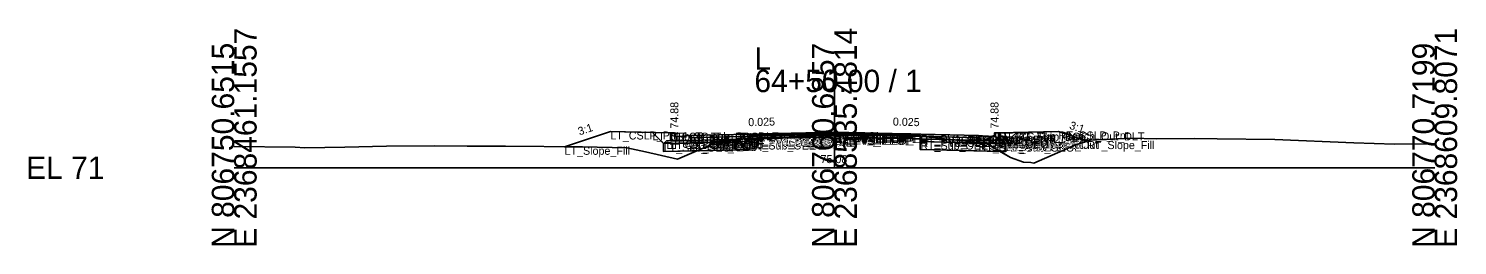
# Model space of a CAD drawing. Extents: x -26 to 8153, y -10 to 9520.
# Drawn here: x 5974.3 to 6152.8, y 4990.3 to 5017.4 of the extents above; entities that cross this region are included whole.
import ezdxf

# ---------------------------------------------------------------- set-up
doc = ezdxf.new("R2010")
doc.units = 0
for name, color, linetype in [('Exist CMT Pavement', 7, 'Continuous'), ('Exist Cross Section Cell', 7, 'Continuous'), ('Exist XS Center Line Elevation Label', 7, 'Continuous'), ('Exist XS Ground Line', 7, 'Continuous'), ('Prop CMT Conc Surface', 7, 'Continuous'), ('Prop CMT Concrete Structures', 7, 'Continuous'), ('Prop CMT Pvmt Course 1', 7, 'Continuous'), ('Prop CMT Pvmt Course 1 CG', 7, 'Continuous'), ('Prop CMT Pvmt Course 1 Wedge', 7, 'Continuous'), ('Prop CMT Pvmt Course 2', 7, 'Continuous'), ('Prop CMT Pvmt Course 2 Wedge', 7, 'Continuous'), ('Prop CMT Pvmt Course 3', 7, 'Continuous'), ('Prop CMT Pvmt Course 3 Wedge', 7, 'Continuous'), ('Prop CMT Pvmt Surface', 7, 'Continuous'), ('Prop CMT Pvmt Wedge Surface 1', 7, 'Continuous'), ('Prop CMT Pvmt Wedge Surface 2', 7, 'Continuous'), ('Prop CMT Pvmt Wedge Surface 3', 7, 'Continuous'), ('Prop CMT Shallow Undercut', 7, 'Continuous'), ('Prop CMT Shallow Undercut Boundary', 7, 'Continuous'), ('Prop CMT Slope Grass', 7, 'Continuous'), ('Prop CMT Subgrade Earthwork', 7, 'Continuous'), ('Prop XS Earthwork Shape', 7, 'Continuous'), ('Prop XS Hydro Elevations', 7, 'Continuous'), ('Prop XS SE Text', 7, 'Continuous'), ('Prop XS Side Slope Text', 7, 'Continuous'), ('Prop XS Subgrade Earthwork', 7, 'Continuous'), ('Scratch_Level_2', 7, 'Continuous'), ('Scratch_Level_6', 7, 'Continuous')]:
    doc.layers.add(name, color=color, linetype=linetype)

msp = doc.modelspace()

# ---------------------------------------------------------------- linework, layer by layer
at = {"layer": 'Exist CMT Pavement'}
for p, q in [((6064.44, 5003.7), (6070.6, 5003.92)), ((6070.6, 5003.92), (6074.69, 5004.08)), ((6074.69, 5004.08), (6075, 5004.08)), ((6075, 5004.08), (6079.14, 5004.05)), ((6079.14, 5004.05), (6085.73, 5003.93))]:
    msp.add_line(p, q, dxfattribs=at)
at = {"layer": 'Exist Cross Section Cell'}
for p, q in [((6075, 5000), (6075, 5012.24)), ((6000, 5000), (6075, 5000)), ((6075, 5000), (6150, 5000))]:
    msp.add_line(p, q, dxfattribs=at)
at = {"layer": 'Exist XS Ground Line'}
for p, q in [((6000, 5002.66), (6007.6, 5002.56)), ((6007.6, 5002.56), (6008.84, 5002.5)), ((6008.84, 5002.5), (6013.82, 5002.58)), ((6013.82, 5002.58), (6019.02, 5002.68)), ((6019.02, 5002.68), (6025.01, 5002.72)), ((6025.01, 5002.72), (6029.11, 5002.68)), ((6029.11, 5002.68), (6033.91, 5002.68)), ((6033.91, 5002.68), (6043.51, 5002.6)), ((6043.51, 5002.6), (6049.07, 5002.5)), ((6049.07, 5002.5), (6051.39, 5002)), ((6055.39, 5001.07), (6058.88, 5002.57)), ((6058.88, 5002.57), (6060.21, 5003.19)), ((6060.21, 5003.19), (6060.68, 5003.25)), ((6060.68, 5003.25), (6064.44, 5003.7)), ((6064.44, 5003.7), (6070.6, 5003.92)), ((6070.6, 5003.92), (6074.69, 5004.08)), ((6074.69, 5004.08), (6075, 5004.08)), ((6075, 5004.08), (6079.14, 5004.05)), ((6079.14, 5004.05), (6085.73, 5003.93)), ((6085.73, 5003.93), (6090.66, 5003.39)), ((6090.66, 5003.39), (6093.97, 5003.03)), ((6093.97, 5003.03), (6097.01, 5001.3)), ((6099.91, 5000.59), (6105.14, 5002.86)), ((6105.14, 5002.86), (6106.95, 5003.45)), ((6106.95, 5003.45), (6112.09, 5003.69)), ((6112.09, 5003.69), (6115.29, 5003.62)), ((6115.29, 5003.62), (6119.93, 5003.67)), ((6119.93, 5003.67), (6122.82, 5003.63)), ((6122.82, 5003.63), (6130.03, 5003.52)), ((6130.03, 5003.52), (6139.89, 5003.12)), ((6139.89, 5003.12), (6144.96, 5002.95)), ((6144.96, 5002.95), (6150, 5002.99)), ((6051.39, 5002), (6055.39, 5001.07)), ((6097.01, 5001.3), (6098.63, 5000.7)), ((6098.63, 5000.7), (6099.55, 5000.64)), ((6099.55, 5000.64), (6099.91, 5000.59))]:
    msp.add_line(p, q, dxfattribs=at)
at = {"layer": 'Prop CMT Conc Surface'}
for points in [[(6055, 5003.87), (6055, 5004.38), (6054.5, 5004.38)], [(6095, 5003.87), (6095, 5004.38), (6095.5, 5004.38)], [(6057, 5004.01), (6055, 5003.87)], [(6093, 5004.01), (6095, 5003.87)]]:
    msp.add_lwpolyline(points, dxfattribs=at)
at = {"layer": 'Prop CMT Concrete Structures'}
for points in [[(6057, 5004.01), (6055, 5003.87), (6055, 5004.38), (6054.5, 5004.38)], [(6054.5, 5004.38), (6054.5, 5003.36), (6057, 5003.42)], [(6093, 5004.01), (6095, 5003.87), (6095, 5004.38), (6095.5, 5004.38)], [(6095.5, 5004.38), (6095.5, 5003.36), (6093, 5003.42)], [(6057, 5003.42), (6057, 5004.01)], [(6093, 5003.42), (6093, 5004.01)]]:
    msp.add_lwpolyline(points, dxfattribs=at)
at = {"layer": 'Prop CMT Pvmt Course 1'}
for points in [[(6075, 5004.45), (6057, 5004.01)], [(6064.44, 5004.07), (6075, 5004.33)], [(6075, 5004.2), (6075, 5004.45)], [(6075, 5004.45), (6093, 5004.01)], [(6075, 5004.2), (6075, 5004.45)], [(6075, 5004.33), (6075, 5004.2), (6075, 5004.2)], [(6085.73, 5004.06), (6075, 5004.33)], [(6075, 5004.33), (6075, 5004.2), (6075, 5004.2)], [(6057, 5004.01), (6057, 5003.75)], [(6057, 5003.75), (6064.44, 5003.94)], [(6064.44, 5003.94), (6064.44, 5004.07)], [(6085.73, 5003.94), (6085.73, 5004.06)], [(6093, 5003.75), (6085.73, 5003.94)], [(6093, 5004.01), (6093, 5003.75)]]:
    msp.add_lwpolyline(points, dxfattribs=at)
at = {"layer": 'Prop CMT Pvmt Course 1 CG'}
for points in [[(6057, 5003.42), (6054, 5003.35), (6053.66, 5003.01)], [(6053.66, 5003.01), (6057, 5003.09)], [(6057, 5003.09), (6057, 5003.42)], [(6093, 5003.42), (6096, 5003.35), (6096.34, 5003.01)], [(6093, 5003.09), (6093, 5003.42)], [(6096.34, 5003.01), (6093, 5003.09)]]:
    msp.add_lwpolyline(points, dxfattribs=at)
at = {"layer": 'Prop CMT Pvmt Course 1 Wedge'}
for points in [[(6075, 5004.33), (6064.44, 5004.07)], [(6075, 5004.33), (6085.73, 5004.06)]]:
    msp.add_lwpolyline(points, dxfattribs=at)
at = {"layer": 'Prop CMT Pvmt Course 2'}
for points in [[(6064.44, 5003.94), (6057, 5003.75)], [(6057, 5003.75), (6057, 5003.42)], [(6057, 5003.42), (6064.44, 5003.61)], [(6064.44, 5003.61), (6064.44, 5003.94)], [(6085.73, 5003.61), (6085.73, 5003.94)], [(6085.73, 5003.94), (6093, 5003.75)], [(6093, 5003.42), (6085.73, 5003.61)], [(6093, 5003.75), (6093, 5003.42)]]:
    msp.add_lwpolyline(points, dxfattribs=at)
at = {"layer": 'Prop CMT Pvmt Course 2 Wedge'}
for points in [[(6075, 5004.2), (6064.44, 5003.94)], [(6075, 5004.2), (6085.73, 5003.94)]]:
    msp.add_lwpolyline(points, dxfattribs=at)
at = {"layer": 'Prop CMT Pvmt Course 3'}
for points in [[(6064.44, 5003.61), (6057, 5003.42)], [(6057, 5003.42), (6057, 5003.09)], [(6057, 5003.09), (6064.44, 5003.28)], [(6064.44, 5003.28), (6064.44, 5003.61)], [(6085.73, 5003.61), (6093, 5003.42)], [(6085.73, 5003.27), (6085.73, 5003.61)], [(6093, 5003.09), (6085.73, 5003.27)], [(6093, 5003.42), (6093, 5003.09)]]:
    msp.add_lwpolyline(points, dxfattribs=at)
at = {"layer": 'Prop CMT Pvmt Course 3 Wedge'}
for points in [[(6075, 5003.87), (6064.44, 5003.61)], [(6075, 5003.87), (6085.73, 5003.61)]]:
    msp.add_lwpolyline(points, dxfattribs=at)
at = {"layer": 'Prop CMT Pvmt Surface'}
for points in [[(6075, 5004.45), (6057, 5004.01)], [(6075, 5004.45), (6093, 5004.01)]]:
    msp.add_lwpolyline(points, dxfattribs=at)
at = {"layer": 'Prop CMT Pvmt Wedge Surface 1'}
for points in [[(6075, 5004.33), (6064.44, 5004.07)], [(6075, 5004.33), (6085.73, 5004.06)], [(6057, 5003.75), (6057, 5004.01)], [(6064.44, 5003.94), (6057, 5003.75)], [(6064.44, 5004.07), (6064.44, 5003.94)], [(6085.73, 5004.06), (6085.73, 5003.94)], [(6085.73, 5003.94), (6093, 5003.75)], [(6093, 5003.75), (6093, 5004.01)]]:
    msp.add_lwpolyline(points, dxfattribs=at)
at = {"layer": 'Prop CMT Pvmt Wedge Surface 2'}
for points in [[(6075, 5004.2), (6057, 5003.75)], [(6057, 5003.75), (6057, 5004.01)], [(6075, 5004.2), (6093, 5003.75)], [(6093, 5003.75), (6093, 5004.01)]]:
    msp.add_lwpolyline(points, dxfattribs=at)
at = {"layer": 'Prop CMT Pvmt Wedge Surface 3'}
for points in [[(6057, 5003.42), (6057, 5004.01)], [(6075, 5003.87), (6057, 5003.42)], [(6075, 5003.87), (6093, 5003.42)], [(6093, 5003.42), (6093, 5004.01)]]:
    msp.add_lwpolyline(points, dxfattribs=at)
at = {"layer": 'Prop CMT Shallow Undercut'}
for points in [[(6058.88, 5002.57), (6060.16, 5003.17), (6064.44, 5003.28), (6064.44, 5002.28), (6057.81, 5002.11)], [(6085.73, 5003.27), (6093.47, 5003.08), (6093.97, 5003.03), (6095.74, 5002.02), (6085.73, 5002.27)]]:
    msp.add_lwpolyline(points, close=True, dxfattribs=at)
at = {"layer": 'Prop CMT Shallow Undercut Boundary'}
for p, q in [((6053.66, 5003.01), (6053.66, 5002.01)), ((6064.44, 5003.28), (6064.44, 5002.28)), ((6085.73, 5003.27), (6085.73, 5002.27)), ((6096.34, 5003.01), (6096.34, 5002.01)), ((6053.66, 5002.01), (6064.44, 5002.28)), ((6096.34, 5002.01), (6085.73, 5002.27))]:
    msp.add_line(p, q, dxfattribs=at)
at = {"layer": 'Prop CMT Slope Grass'}
for points in [[(6054.5, 5004.38), (6047, 5004.53), (6041.28, 5002.62)], [(6095.5, 5004.38), (6103, 5004.53), (6106.59, 5003.33)]]:
    msp.add_lwpolyline(points, dxfattribs=at)
at = {"layer": 'Prop CMT Subgrade Earthwork'}
for points in [[(6057, 5003.09), (6053.66, 5003.01), (6052.25, 5004.42)], [(6093, 5003.09), (6096.34, 5003.01), (6097.75, 5004.42)], [(6064.44, 5003.28), (6057, 5003.09)], [(6064.44, 5003.28), (6064.46, 5003.7)], [(6085.73, 5003.27), (6085.72, 5003.93)], [(6085.73, 5003.27), (6093, 5003.09)]]:
    msp.add_lwpolyline(points, dxfattribs=at)
at = {"layer": 'Prop XS Earthwork Shape'}
for points in [[(6051.39, 5002), (6055.39, 5001.07), (6057.81, 5002.11), (6053.66, 5002.01), (6053.66, 5003.01), (6052.25, 5004.42), (6047, 5004.53), (6041.28, 5002.62), (6043.51, 5002.6), (6049.07, 5002.5)], [(6096.34, 5003.01), (6097.75, 5004.42), (6103, 5004.53), (6106.59, 5003.33), (6105.14, 5002.86), (6099.91, 5000.59), (6099.55, 5000.64), (6098.63, 5000.7), (6097.01, 5001.3), (6095.74, 5002.02), (6096.34, 5002.01)], [(6057.81, 5002.11), (6058.88, 5002.57), (6060.16, 5003.17), (6057, 5003.09), (6053.66, 5003.01), (6053.66, 5002.01)], [(6064.44, 5003.28), (6060.16, 5003.17), (6058.88, 5002.57), (6057.81, 5002.11), (6064.44, 5002.28)], [(6064.44, 5003.28), (6060.16, 5003.17), (6060.21, 5003.19), (6060.68, 5003.25), (6064.44, 5003.7), (6064.46, 5003.7)], [(6085.73, 5003.27), (6085.72, 5003.93), (6085.73, 5003.93), (6090.66, 5003.39), (6093.47, 5003.08), (6093, 5003.09)], [(6093.97, 5003.03), (6095.74, 5002.02), (6085.73, 5002.27), (6085.73, 5003.27), (6093, 5003.09), (6093.47, 5003.08)], [(6093.97, 5003.03), (6095.74, 5002.02), (6096.34, 5002.01), (6096.34, 5003.01), (6093.47, 5003.08)]]:
    msp.add_lwpolyline(points, close=True, dxfattribs=at)
at = {"layer": 'Prop XS Subgrade Earthwork'}
for p, q in [((6053.66, 5003.01), (6064.44, 5003.28)), ((6085.73, 5003.27), (6096.34, 5003.01))]:
    msp.add_line(p, q, dxfattribs=at)
at = {"layer": 'Scratch_Level_6'}
for points in [[(6058.88, 5002.57), (6060.16, 5003.17), (6064.44, 5003.28), (6064.44, 5002.28), (6057.81, 5002.11)], [(6085.73, 5003.27), (6093.47, 5003.08), (6093.97, 5003.03), (6095.74, 5002.02), (6085.73, 5002.27)]]:
    msp.add_lwpolyline(points, close=True, dxfattribs=at)

# ---------------------------------------------------------------- texts
at = {"layer": 'Exist Cross Section Cell'}
for s, p in [('E 2368461.1557', (6002.8, 4990)), ('E 2368535.4814', (6077.8, 4990)), ('E 2368609.8071', (6152.8, 4990)), ('N 806750.6515', (6000, 4990)), ('N 806760.6857', (6075, 4990)), ('N 806770.7199', (6150, 4990))]:
    msp.add_text(s, height=2.8, rotation=90, dxfattribs=at).set_placement(p)
for s, p in [('L', (6065, 5012.24)), ('64+50.00 / 1', (6065, 5009.44)), ('EL 71', (5974, 4998.6))]:
    msp.add_text(s, height=2.8, dxfattribs=at).set_placement(p)
at = {"layer": 'Exist XS Center Line Elevation Label'}
msp.add_text('75.08', height=1, dxfattribs=at).set_placement((6073.26, 5000.58))
at = {"layer": 'Prop XS Hydro Elevations'}
for p in [(6055.5, 5004.88), (6095.5, 5004.88)]:
    msp.add_text('74.88', height=1, rotation=90, dxfattribs=at).set_placement(p)
at = {"layer": 'Prop XS SE Text'}
for rotation, p in [(1.4321, (6064.24, 5005.19)), (358.5679, (6082.29, 5005.27))]:
    msp.add_text('0.025', height=1, rotation=rotation, dxfattribs=at).set_placement(p)
at = {"layer": 'Prop XS Side Slope Text'}
for rotation, p in [(18.4349, (6043.15, 5004.03)), (341.5651, (6104.28, 5004.89))]:
    msp.add_text('3:1', height=1, rotation=rotation, dxfattribs=at).set_placement(p)
at = {"layer": 'Scratch_Level_2'}
for s, p in [('LT_CSLP_Pnt', (6047, 5003.53)), ('LT_Sub_Trench_Out_DLT', (6052.25, 5003.42)), ('LT_CG_Top_BOC', (6054.5, 5003.38)), ('LT_CG_Top_Face', (6055, 5003.38)), ('PV1_PGL', (6075, 5003.45)), ('RT_PV1_IEEOP', (6075, 5003.33)), ('LT_PV1_IEEOP', (6075, 5003.33)), ('RT_CG_Top_Face', (6095, 5003.38)), ('RT_CG_Top_BOC', (6095.5, 5003.38)), ('RT_Sub_Trench_Out_DLT', (6097.75, 5003.42)), ('RT_CSLP_Pnt', (6103, 5003.53)), ('LT_Slope_Fill', (6041.28, 5001.62)), ('LT_Sub_OEOP', (6053.66, 5002.01)), ('LT_CG1_Shelf_Out', (6054, 5002.35)), ('LT_CG_Bot_BOC', (6054.5, 5002.36)), ('LT_CG_Top_Gut', (6055, 5002.87)), ('LT_PV1_OEOT', (6057, 5003.01)), ('LT_PV2_OEOT', (6057, 5002.75)), ('LT_PV3_OEOT', (6057, 5002.42)), ('LT_CG_Bot_IE', (6057, 5002.42)), ('LT_Sub_OEOT', (6057, 5002.09)), ('LT_PV1_OEEOP', (6064.44, 5003.07)), ('LT_PV2_OEEOP', (6064.44, 5002.94)), ('LT_PV_OEEOP_EG', (6064.44, 5002.7)), ('LT_PV3_OEEOP', (6064.44, 5002.61)), ('LT_Sub_OEEOP', (6064.44, 5002.28)), ('LT_PV_Sub_Tie_Out', (6064.46, 5002.7)), ('RT_PV2_IEEOP', (6075, 5003.2)), ('LT_PV2_IEEOP', (6075, 5003.2)), ('PV2_PGL', (6075, 5003.2)), ('RT_PV_IEEOP_EG', (6075, 5003.08)), ('LT_PV_IEEOP_EG', (6075, 5003.08)), ('RT_PV3_IEEOP', (6075, 5002.87)), ('LT_PV3_IEEOP', (6075, 5002.87)), ('RT_PV_Sub_Tie_Out', (6085.72, 5002.93)), ('RT_PV1_OEEOP', (6085.73, 5003.06)), ('RT_PV_OEEOP_EG', (6085.73, 5002.93)), ('RT_PV2_OEEOP', (6085.73, 5002.94)), ('RT_PV3_OEEOP', (6085.73, 5002.61)), ('RT_Sub_OEEOP', (6085.73, 5002.27)), ('RT_PV1_OEOT', (6093, 5003.01)), ('RT_PV2_OEOT', (6093, 5002.75)), ('RT_PV3_OEOT', (6093, 5002.42)), ('RT_CG_Bot_IE', (6093, 5002.42)), ('RT_Sub_OEOT', (6093, 5002.09)), ('RT_CG_Top_Gut', (6095, 5002.87)), ('RT_CG_Bot_BOC', (6095.5, 5002.36)), ('RT_CG1_Shelf_Out', (6096, 5002.35)), ('RT_Sub_OEOP', (6096.34, 5002.01)), ('RT_Slope_Fill', (6106.59, 5002.33))]:
    msp.add_text(s, height=1, dxfattribs=at).set_placement(p)

doc.saveas('drawing.dxf')
